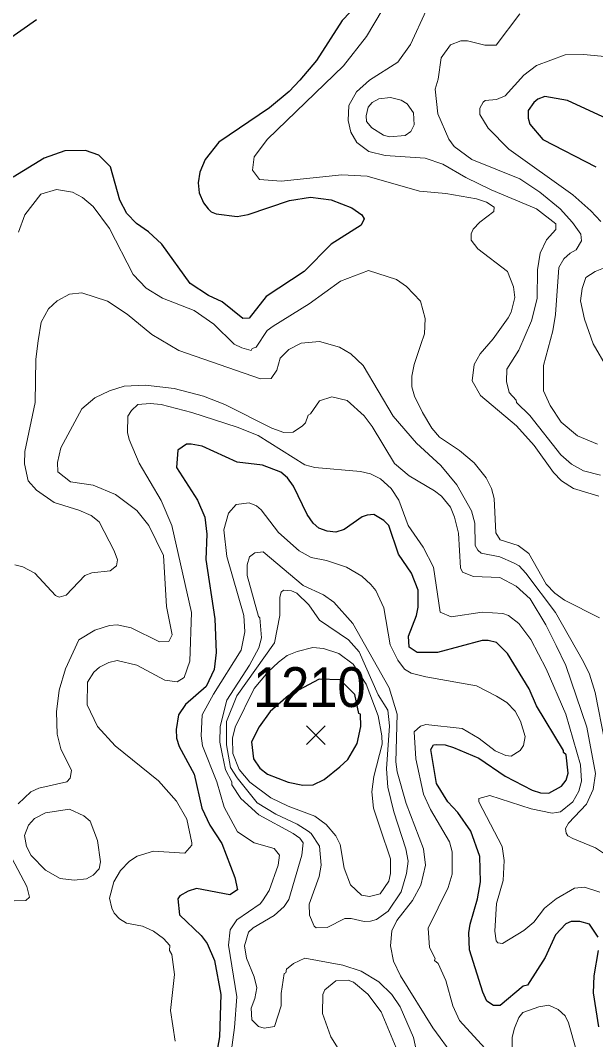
# Model space of a CAD drawing. Extents: x 423 to 448.8, y 7456.3 to 7484.
# Drawn here: x 426.399 to 427.555, y 7473.743 to 7475.791 of the extents above; entities that cross this region are included whole.
import ezdxf
from ezdxf.enums import TextEntityAlignment as Align

# ---------------------------------------------------------------- set-up
doc = ezdxf.new("R2010")
doc.units = 0
doc.header["$LTSCALE"] = 0.032
for name, color, linetype, lineweight in [('1', 7, 'Continuous', 25), ('2', 7, 'Continuous', 13), ('21', 7, 'Continuous', 25)]:
    doc.layers.add(name, color=color, linetype=linetype, lineweight=lineweight)
doc.layers.add('61', color=7, linetype='Continuous')

msp = doc.modelspace()

# ---------------------------------------------------------------- linework, layer by layer
at = {"layer": '1'}
for points in [[(426.0072, 7475.8228), (426.0088, 7475.7879), (426.0281, 7475.7586), (426.0459, 7475.7454), (426.0862, 7475.7245), (426.1403, 7475.7075), (426.1929, 7475.6967), (426.2285, 7475.6951), (426.2811, 7475.7037), (426.3313, 7475.7237), (426.3615, 7475.7439), (426.4311, 7475.7934)], [(427.0777, 7475.8243), (427.046, 7475.7911), (426.9942, 7475.7106), (426.9609, 7475.6712), (426.9393, 7475.6487), (426.8998, 7475.6155), (426.7977, 7475.5467), (426.7707, 7475.5118), (426.7598, 7475.4863), (426.756, 7475.4647), (426.7583, 7475.4446), (426.7668, 7475.4245), (426.7761, 7475.4128), (426.7823, 7475.4066), (426.7923, 7475.4028), (426.8349, 7475.3973), (426.8565, 7475.4012), (426.9401, 7475.4291), (426.9818, 7475.436), (427.0236, 7475.4306), (427.0654, 7475.4144), (427.0855, 7475.4004), (427.0901, 7475.3927), (427.0839, 7475.3796), (427.0236, 7475.3417), (426.9694, 7475.2868), (426.8928, 7475.2365), (426.8588, 7475.1932), (426.8464, 7475.1924), (426.8047, 7475.2256), (426.7768, 7475.2388), (426.7405, 7475.2628), (426.6832, 7475.3417), (426.6562, 7475.3664), (426.6322, 7475.3834), (426.6128, 7475.4035), (426.5989, 7475.4298), (426.5804, 7475.4972), (426.5564, 7475.5204), (426.5301, 7475.5296), (426.4884, 7475.5289), (426.4466, 7475.5142), (426.3847, 7475.4763)], [(427.5781, 7475.5938), (427.4985, 7475.6302), (427.4528, 7475.6387), (427.4389, 7475.6333), (427.4312, 7475.6263), (427.4196, 7475.61), (427.4196, 7475.5946), (427.4227, 7475.583), (427.449, 7475.5521), (427.5557, 7475.4971)], [(427.5426, 7473.975), (427.5232, 7473.9804), (427.5062, 7473.9804), (427.4954, 7473.9757), (427.4745, 7473.9541), (427.4536, 7473.9085), (427.418, 7473.8528), (427.4095, 7473.8505), (427.3631, 7473.8118), (427.35, 7473.8118), (427.3368, 7473.8203), (427.3283, 7473.8389), (427.302, 7473.9239), (427.3004, 7473.958), (427.3028, 7473.975), (427.3175, 7474.026), (427.3237, 7474.0601), (427.3221, 7474.1111), (427.3043, 7474.1622), (427.278, 7474.2), (427.2579, 7474.2209), (427.2355, 7474.2581), (427.2239, 7474.3261), (427.2293, 7474.3354), (427.2355, 7474.3362), (427.2525, 7474.3354), (427.2696, 7474.33), (427.3206, 7474.3091), (427.3732, 7474.2728), (427.4273, 7474.2449), (427.4444, 7474.2395), (427.4614, 7474.2387), (427.4869, 7474.2527), (427.4961, 7474.265), (427.5, 7474.2789), (427.4961, 7474.3153), (427.4907, 7474.32), (427.4907, 7474.3246), (427.4366, 7474.4143), (427.4219, 7474.4484), (427.3778, 7474.5195), (427.3562, 7474.5412), (427.3392, 7474.545), (427.3268, 7474.545), (427.2371, 7474.521), (427.1968, 7474.521), (427.1806, 7474.5319), (427.179, 7474.5543), (427.1953, 7474.5953), (427.1984, 7474.6123), (427.1984, 7474.6464), (427.1852, 7474.6804), (427.1589, 7474.7191), (427.1396, 7474.7763), (427.1295, 7474.7863), (427.1094, 7474.7987), (427.0963, 7474.7972), (427.0862, 7474.7941), (427.0499, 7474.7686), (427.0329, 7474.7631), (427.0159, 7474.7647), (426.9988, 7474.7708), (426.9872, 7474.7809), (426.9756, 7474.7987), (426.9478, 7474.8552), (426.9362, 7474.8722), (426.9222, 7474.8838), (426.8859, 7474.8977), (426.8349, 7474.9039), (426.7645, 7474.9356), (426.7421, 7474.9395), (426.7327, 7474.9395), (426.7157, 7474.9279), (426.7126, 7474.8931), (426.7552, 7474.8273), (426.7699, 7474.7933), (426.7737, 7474.7593), (426.7714, 7474.7082), (426.79, 7474.5891), (426.7923, 7474.5211), (426.7884, 7474.487), (426.7722, 7474.453), (426.7312, 7474.4166), (426.7165, 7474.3958), (426.7119, 7474.3664), (426.7126, 7474.3493), (426.718, 7474.3323), (426.7482, 7474.2766), (426.7637, 7474.2086), (426.7799, 7474.1745), (426.8039, 7474.1374), (426.8302, 7474.0694), (426.8356, 7474.0446), (426.8202, 7474.0345), (426.7529, 7474.0469), (426.7359, 7474.0415), (426.7196, 7474.0322), (426.7157, 7474.026), (426.7188, 7473.9943), (426.7621, 7473.9525), (426.7745, 7473.9363)], [(427.5603, 7473.9494), (427.5426, 7473.975)], [(426.7745, 7473.9363), (426.7892, 7473.9023), (426.8016, 7473.8342), (426.7993, 7473.7491), (426.7931, 7473.7151)], [(427.5619, 7473.7693), (427.5511, 7473.8373), (427.5519, 7473.8714), (427.5611, 7473.9224)]]:
    msp.add_lwpolyline(points, dxfattribs=at)
msp.add_lwpolyline([(427.0413, 7474.2913), (427.0568, 7474.306), (427.0762, 7474.3385), (427.0831, 7474.3726), (427.0823, 7474.3973), (427.0792, 7474.3988), (427.0715, 7474.4367), (427.0417, 7474.4662), (426.9992, 7474.4676), (426.9376, 7474.4346), (426.9009, 7474.4025), (426.8789, 7474.3717), (426.8635, 7474.3416), (426.8673, 7474.3076), (426.8805, 7474.289), (426.8959, 7474.2766), (426.937, 7474.2604), (426.9664, 7474.2549), (426.9872, 7474.255), (427.0097, 7474.2658)], close=True, dxfattribs=at)
at = {"layer": '2'}
for points in [[(427.1574, 7475.8653), (427.0947, 7475.7593), (427.0483, 7475.6998), (426.8959, 7475.5528), (426.8689, 7475.5173)], [(427.565, 7474.8776), (427.531, 7474.8861), (427.507, 7474.8993), (427.4853, 7474.9186), (427.4227, 7474.9975), (427.3964, 7475.0238), (427.3956, 7475.0284), (427.3817, 7475.0439), (427.3763, 7475.0656), (427.377, 7475.0903), (427.401, 7475.129), (427.4265, 7475.1878), (427.4374, 7475.2326), (427.4382, 7475.2899), (427.4435, 7475.3239), (427.4567, 7475.3502), (427.4753, 7475.3711), (427.4753, 7475.3826), (427.4366, 7475.4128), (427.3454, 7475.4507), (427.2943, 7475.4755), (427.2479, 7475.5025), (427.2123, 7475.5142), (427.1319, 7475.5196), (427.0994, 7475.5281), (427.0754, 7475.5459), (427.063, 7475.5668), (427.0576, 7475.59), (427.0591, 7475.6201), (427.0746, 7475.648), (427.1009, 7475.6712), (427.1574, 7475.7075), (427.1829, 7475.7431), (427.2146, 7475.8112)], [(427.7699, 7475.7973), (427.756, 7475.7478), (427.7576, 7475.682), (427.746, 7475.6719), (427.6857, 7475.6843), (427.5805, 7475.7184), (427.531, 7475.723), (427.4939, 7475.7222), (427.4366, 7475.7006), (427.4111, 7475.6812), (427.3732, 7475.6395), (427.3561, 7475.6325), (427.333, 7475.6302), (427.3291, 7475.6271), (427.3221, 7475.6147), (427.3221, 7475.6024)], [(427.3554, 7475.7416), (427.4025, 7475.8042)], [(427.5588, 7474.9395), (427.5186, 7474.9565), (427.4861, 7474.9843), (427.4637, 7475.0176), (427.4505, 7475.047), (427.4505, 7475.0981), (427.4691, 7475.1677), (427.4745, 7475.2002), (427.4815, 7475.2945), (427.4915, 7475.3123), (427.5039, 7475.3239), (427.5163, 7475.3301), (427.5271, 7475.3486), (427.5255, 7475.3618), (427.5085, 7475.385), (427.4838, 7475.4128), (427.4428, 7475.4461), (427.4026, 7475.4732), (427.3066, 7475.5118), (427.2711, 7475.5381), (427.2602, 7475.5529), (427.2378, 7475.6039), (427.2324, 7475.6534), (427.2386, 7475.6735), (427.2448, 7475.716), (427.2634, 7475.7423), (427.2842, 7475.7501), (427.2974, 7475.7501), (427.3322, 7475.7415), (427.3554, 7475.7416)], [(427.3221, 7475.6024), (427.3392, 7475.5745), (427.3809, 7475.5327), (427.5093, 7475.4407), (427.5456, 7475.409), (427.5658, 7475.3873)], [(426.8689, 7475.5173), (426.8658, 7475.4902), (426.8797, 7475.4716), (426.923, 7475.4685), (427.0452, 7475.4809), (427.0963, 7475.4786), (427.2015, 7475.4484), (427.2541, 7475.4438), (427.316, 7475.4329), (427.3361, 7475.426), (427.3515, 7475.4159), (427.3507, 7475.4074), (427.3221, 7475.3857), (427.309, 7475.3718), (427.3051, 7475.3626), (427.3051, 7475.3494), (427.3182, 7475.3324), (427.3778, 7475.2867), (427.3902, 7475.2558), (427.3925, 7475.2342), (427.3855, 7475.2048), (427.3793, 7475.194), (427.3492, 7475.1514), (427.3229, 7475.1212), (427.3113, 7475.0996), (427.3067, 7475.0671), (427.3237, 7475.0377), (427.3964, 7474.9766), (427.4319, 7474.9372), (427.4706, 7474.883), (427.4869, 7474.866), (427.5109, 7474.8505), (427.5619, 7474.8351)], [(427.2069, 7475.0037), (427.1914, 7475.0362), (427.186, 7475.0547), (427.186, 7475.0764), (427.1906, 7475.0996), (427.2038, 7475.1398), (427.2115, 7475.1615), (427.2123, 7475.1924), (427.203, 7475.2272), (427.1751, 7475.2566), (427.1551, 7475.2705), (427.0986, 7475.2891), (427.0422, 7475.2674), (426.9795, 7475.2218), (426.9068, 7475.1769), (426.8951, 7475.1684), (426.8727, 7475.1344), (426.865, 7475.1321), (426.8627, 7475.1282), (426.8441, 7475.1336), (426.8287, 7475.1406), (426.7877, 7475.1808), (426.7482, 7475.2086), (426.6848, 7475.2334), (426.6515, 7475.2535), (426.626, 7475.2806), (426.578, 7475.3734), (426.5456, 7475.4175), (426.5239, 7475.4352), (426.5038, 7475.4461), (426.4713, 7475.4515), (426.4404, 7475.4422), (426.4079, 7475.4005), (426.3955, 7475.3657)], [(427.5913, 7475.3014), (427.5542, 7475.2867), (427.5356, 7475.2744), (427.5278, 7475.2528), (427.5248, 7475.228), (427.5325, 7475.1909), (427.5503, 7475.1414), (427.5789, 7475.0919)], [(426.3878, 7474.6974), (426.404, 7474.6935), (426.428, 7474.6804), (426.4697, 7474.6355), (426.4767, 7474.6324), (426.4907, 7474.6363), (426.5285, 7474.6757), (426.5425, 7474.6811), (426.5796, 7474.685), (426.592, 7474.6951), (426.5943, 7474.7074), (426.5873, 7474.7253), (426.5572, 7474.784), (426.541, 7474.7964), (426.5162, 7474.8072), (426.4667, 7474.8227), (426.4311, 7474.8474), (426.4148, 7474.866), (426.4071, 7474.9001), (426.4079, 7474.9248), (426.4288, 7475.0238), (426.4303, 7475.1104), (426.435, 7475.1476), (426.4411, 7475.1847), (426.4558, 7475.2117), (426.4729, 7475.228), (426.4976, 7475.2411), (426.5224, 7475.2442), (426.5742, 7475.2272), (426.6137, 7475.2009), (426.6632, 7475.1599), (426.7173, 7475.1282), (426.8813, 7475.071), (426.9029, 7475.0717), (426.9145, 7475.0888), (426.9214, 7475.1127), (426.9385, 7475.1298), (426.9633, 7475.1429), (427.0004, 7475.146), (427.0406, 7475.1344), (427.063, 7475.1212), (427.0878, 7475.0981), (427.1481, 7474.996), (427.1953, 7474.9418), (427.244, 7474.8969), (427.2765, 7474.8583), (427.3059, 7474.8057), (427.3121, 7474.7809), (427.3129, 7474.736), (427.3183, 7474.7268), (427.3252, 7474.7206), (427.3624, 7474.7136), (427.3902, 7474.7012), (427.4018, 7474.6951), (427.4149, 7474.6803), (427.4745, 7474.6015), (427.5309, 7474.5025), (427.5426, 7474.4777), (427.5542, 7474.4406)], [(426.3947, 7474.2171), (426.4203, 7474.241), (426.4358, 7474.2488), (426.4922, 7474.2612), (426.4991, 7474.2689), (426.5015, 7474.2844), (426.4806, 7474.3277), (426.4729, 7474.3571), (426.4713, 7474.4019), (426.4767, 7474.4453), (426.4899, 7474.4886), (426.5162, 7474.5466), (426.5487, 7474.5659), (426.5781, 7474.5752), (426.5935, 7474.5767), (426.6214, 7474.5705), (426.6786, 7474.5427), (426.6971, 7474.5435), (426.7041, 7474.5566), (426.6925, 7474.6139), (426.6864, 7474.716), (426.6569, 7474.7763), (426.633, 7474.8065), (426.5905, 7474.8389), (426.5456, 7474.8575), (426.4999, 7474.8644), (426.4744, 7474.8845), (426.4736, 7474.9031), (426.4806, 7474.9325), (426.5224, 7475.0106), (426.5487, 7475.033), (426.5781, 7475.047), (426.6075, 7475.0563), (426.6508, 7475.0586), (426.708, 7475.0516), (426.7668, 7475.0361), (426.8101, 7475.0192), (426.9045, 7474.972), (426.9284, 7474.9634), (426.947, 7474.9642), (426.9663, 7474.9766), (426.9718, 7474.9828), (426.9771, 7474.9983), (426.9818, 7475.0006), (427.0003, 7475.0269), (427.0251, 7475.0346), (427.0561, 7475.0277), (427.0901, 7474.9967), (427.1063, 7474.9751), (427.1512, 7474.9008), (427.1806, 7474.876), (427.2316, 7474.8459), (427.2455, 7474.835), (427.2633, 7474.8134), (427.2718, 7474.7933), (427.2796, 7474.7608), (427.2835, 7474.6912), (427.2873, 7474.6827), (427.3098, 7474.6742), (427.3624, 7474.6718), (427.3956, 7474.6548), (427.4235, 7474.6293), (427.4551, 7474.5767), (427.476, 7474.535)], [(427.5635, 7474.0399), (427.5325, 7474.05), (427.5124, 7474.0477), (427.476, 7474.026), (427.4521, 7474.0075), (427.4312, 7473.9796), (427.4111, 7473.9626), (427.3678, 7473.9363), (427.3585, 7473.9379), (427.3554, 7473.9417), (427.3523, 7473.9611), (427.3562, 7474.0167), (427.3693, 7474.0632), (427.3716, 7474.1034), (427.367, 7474.1312), (427.3206, 7474.221), (427.3206, 7474.2279), (427.3423, 7474.2341), (427.4258, 7474.207), (427.4676, 7474.1985), (427.4768, 7474.2), (427.4845, 7474.2008), (427.5093, 7474.2209), (427.5217, 7474.2426), (427.5271, 7474.2627), (427.5248, 7474.2952), (427.4954, 7474.3973), (427.4559, 7474.4886), (427.425, 7474.5474), (427.401, 7474.5798), (427.3801, 7474.5953), (427.3685, 7474.5999), (427.3268, 7474.6022), (427.2649, 7474.593), (427.2424, 7474.6023), (427.2293, 7474.6928), (427.2084, 7474.733), (427.1782, 7474.7763), (427.1597, 7474.8273), (427.1442, 7474.8506), (427.1226, 7474.8699), (427.1025, 7474.8799), (427.0824, 7474.8846), (426.9911, 7474.8931), (426.9709, 7474.8985), (426.8766, 7474.9573), (426.8349, 7474.9743), (426.7436, 7475.0037), (426.6817, 7475.0192), (426.6601, 7475.0215), (426.6353, 7475.0192), (426.6221, 7475.0075), (426.6152, 7474.996), (426.6144, 7474.9635), (426.6175, 7474.9495), (426.6376, 7474.9016), (426.6817, 7474.8266), (426.7034, 7474.7763), (426.7428, 7474.6015), (426.7397, 7474.504), (426.7281, 7474.4708), (426.7142, 7474.4622), (426.6895, 7474.4653), (426.633, 7474.4955), (426.5935, 7474.5048), (426.5765, 7474.5009), (426.5579, 7474.4916), (426.5463, 7474.4816), (426.534, 7474.4615), (426.5332, 7474.4159), (426.5541, 7474.3725), (426.5897, 7474.3339), (426.6763, 7474.2635), (426.7127, 7474.2225), (426.7335, 7474.1861), (426.7436, 7474.139), (426.7436, 7474.1343), (426.7297, 7474.1181), (426.6663, 7474.1219), (426.6338, 7474.1119), (426.6183, 7474.1018), (426.6005, 7474.0832), (426.5866, 7474.0601), (426.5781, 7474.0276), (426.5827, 7474.0075), (426.5873, 7473.9974), (426.5982, 7473.9858), (426.6121, 7473.9773), (426.6446, 7473.9711), (426.6663, 7473.961), (426.6864, 7473.9464), (426.6995, 7473.9324), (426.6987, 7473.9224), (426.7033, 7473.9146)], [(427.5627, 7474.5906), (427.4923, 7474.6262), (427.4729, 7474.6401), (427.4559, 7474.6587), (427.4211, 7474.7198), (427.3994, 7474.736), (427.3631, 7474.7476), (427.3546, 7474.7616), (427.3515, 7474.8304), (427.3461, 7474.8506), (427.3353, 7474.8722), (427.3113, 7474.9024), (427.2819, 7474.9271), (427.2417, 7474.9542), (427.2262, 7474.972), (427.2069, 7475.0037)], [(426.8194, 7473.6935), (426.8294, 7473.7677), (426.8341, 7473.8296), (426.817, 7473.9332), (426.8209, 7473.9642), (426.8341, 7473.9842), (426.8812, 7474.016), (426.8859, 7474.0222), (426.899, 7474.0431), (426.9168, 7474.0941), (426.9199, 7474.1142), (426.9091, 7474.1273), (426.8689, 7474.139), (426.8356, 7474.1606), (426.8085, 7474.2101), (426.7938, 7474.2612), (426.7652, 7474.3339), (426.7622, 7474.354), (426.7644, 7474.3958), (426.7869, 7474.4375), (426.8426, 7474.5257), (426.8503, 7474.5628), (426.848, 7474.5953), (426.814, 7474.7144), (426.8078, 7474.7678), (426.8171, 7474.801), (426.8325, 7474.8188), (426.8588, 7474.8219), (426.8735, 7474.8157), (426.8828, 7474.808), (426.9176, 7474.7623), (426.9594, 7474.7252), (426.9834, 7474.7121), (427.0143, 7474.7059), (427.0545, 7474.6927)], [(427.2703, 7473.7097), (427.2278, 7473.7669), (427.1628, 7473.8714), (427.1489, 7473.9007), (427.1427, 7473.9317), (427.1458, 7473.9618), (427.1558, 7473.9827), (427.1868, 7474.0229), (427.2038, 7474.0539), (427.2131, 7474.0941), (427.2092, 7474.1266), (427.1744, 7474.2179), (427.1566, 7474.2813), (427.1535, 7474.3014), (427.1566, 7474.3973), (427.1404, 7474.4499), (427.0669, 7474.5798), (427.029, 7474.6223), (427.0081, 7474.637), (426.9671, 7474.6556), (426.8867, 7474.7237), (426.8704, 7474.7214), (426.8596, 7474.7136), (426.855, 7474.6974), (426.855, 7474.6757), (426.8774, 7474.5938), (426.8805, 7474.5906), (426.8836, 7474.5504), (426.8781, 7474.5303), (426.8596, 7474.4955), (426.814, 7474.4251), (426.8008, 7474.3726), (426.8, 7474.3408), (426.8045, 7474.3175), (426.8112, 7474.2852), (426.824, 7474.2611), (426.824, 7474.255), (426.8418, 7474.2279), (426.8781, 7474.1947), (426.947, 7474.1575), (426.9609, 7474.1482), (426.9671, 7474.139), (426.9648, 7474.1142), (426.9385, 7474.0252), (426.9292, 7474.0106), (426.9091, 7473.9928)], [(427.0545, 7474.6927), (427.0855, 7474.6749), (427.1032, 7474.6579), (427.1133, 7474.6456), (427.1295, 7474.6108), (427.1419, 7474.5365), (427.1574, 7474.5056), (427.1713, 7474.4878), (427.1845, 7474.48), (427.2139, 7474.4723), (427.316, 7474.4545), (427.3561, 7474.4336), (427.377, 7474.4205), (427.3933, 7474.4035), (427.4041, 7474.3834), (427.4134, 7474.3524), (427.4103, 7474.3346), (427.4033, 7474.3246), (427.3856, 7474.313), (427.3747, 7474.3145), (427.3531, 7474.3238), (427.3213, 7474.3485), (427.2866, 7474.3687), (427.2139, 7474.3764), (427.203, 7474.3733), (427.1907, 7474.3617), (427.1937, 7474.3076), (427.2092, 7474.2364), (427.2231, 7474.2055), (427.2618, 7474.1405), (427.2665, 7474.1204), (427.2665, 7474.0755), (427.2587, 7474.0492), (427.2185, 7473.9673), (427.2216, 7473.9286), (427.2324, 7473.9061), (427.2316, 7473.9023), (427.2386, 7473.8961), (427.2541, 7473.8621), (427.268, 7473.811), (427.2819, 7473.7816), (427.3399, 7473.7182)], [(427.476, 7474.535), (427.4954, 7474.4948), (427.5372, 7474.371), (427.5549, 7474.2782), (427.5503, 7474.2457), (427.5371, 7474.2163), (427.5008, 7474.1784), (427.4946, 7474.1676), (427.4962, 7474.1583), (427.4992, 7474.1528), (427.5093, 7474.1474), (427.5549, 7474.1289), (427.5789, 7474.1127)], [(427.5542, 7474.4406), (427.5735, 7474.3416)], [(426.3863, 7474.0221), (426.4102, 7474.0229), (426.4172, 7474.0299), (426.4118, 7474.0508), (426.3816, 7474.108)], [(426.9091, 7473.9928), (426.8666, 7473.968), (426.8573, 7473.9595), (426.8495, 7473.9317), (426.8534, 7473.9069), (426.8689, 7473.8698), (426.8743, 7473.8474), (426.8704, 7473.8257), (426.8627, 7473.8064), (426.8642, 7473.7832), (426.8774, 7473.77), (426.889, 7473.7661), (426.9099, 7473.77), (426.923, 7473.811), (426.923, 7473.8358), (426.9292, 7473.876), (426.9323, 7473.8775), (426.9338, 7473.8852), (426.9478, 7473.8961), (426.971, 7473.9069), (427.0468, 7473.893), (427.0839, 7473.8806), (427.1195, 7473.8597), (427.1458, 7473.8342), (427.162, 7473.8095), (427.1891, 7473.7476), (427.1999, 7473.6981)], [(426.7033, 7473.9146), (426.7088, 7473.8744), (426.701, 7473.8017), (426.7103, 7473.7399)], [(427.3871, 7473.712), (427.3871, 7473.7483), (427.3918, 7473.7662), (427.401, 7473.7878), (427.4088, 7473.7978), (427.4413, 7473.8095), (427.4614, 7473.8125), (427.4799, 7473.804), (427.4938, 7473.7909), (427.5008, 7473.7769), (427.5302, 7473.6733)]]:
    msp.add_lwpolyline(points, dxfattribs=at)
for points in [[(427.1063, 7475.6263), (427.1195, 7475.634), (427.1427, 7475.6364), (427.1644, 7475.6309), (427.1767, 7475.624), (427.1891, 7475.6054), (427.1907, 7475.5814), (427.1837, 7475.5683), (427.1721, 7475.5598), (427.1412, 7475.5575), (427.1288, 7475.5605), (427.1056, 7475.5753), (427.0947, 7475.5884), (427.0939, 7475.5993), (427.0978, 7475.617)], [(427.0638, 7473.9865), (427.0901, 7473.9804), (427.1025, 7473.9812), (427.1149, 7473.985), (427.1381, 7474.0013), (427.1644, 7474.04), (427.1752, 7474.0771), (427.1783, 7474.1018), (427.1736, 7474.1266), (427.1496, 7474.2008), (427.1373, 7474.2503), (427.135, 7474.2875), (427.1412, 7474.3741), (427.1373, 7474.405), (427.1179, 7474.436), (427.08, 7474.5226), (427.0584, 7474.5466), (427.0004, 7474.586), (426.9787, 7474.617), (426.9547, 7474.6401), (426.9439, 7474.6448), (426.9277, 7474.6464), (426.923, 7474.6425), (426.9207, 7474.6324), (426.9207, 7474.5953), (426.9099, 7474.5404), (426.8341, 7474.4344), (426.8132, 7474.3826), (426.8132, 7474.3354), (426.8211, 7474.29), (426.8345, 7474.2692), (426.875, 7474.2194), (426.9122, 7474.1962), (426.9555, 7474.1761), (426.9772, 7474.1621), (426.9834, 7474.1575), (427.0004, 7474.132), (427.0035, 7474.0941), (426.9996, 7474.0709), (426.9795, 7474.0152), (426.9803, 7473.9936), (426.9895, 7473.9711), (426.9934, 7473.968), (427.0159, 7473.9688), (427.0514, 7473.9866)], [(427.0417, 7474.1351), (427.0329, 7474.1529), (427.0135, 7474.1753), (426.9911, 7474.1923), (426.937, 7474.2124), (426.9021, 7474.2294), (426.8604, 7474.2604), (426.8387, 7474.2859), (426.8263, 7474.3184), (426.8256, 7474.3493), (426.831, 7474.371), (426.8689, 7474.4491), (426.8967, 7474.4823), (426.9176, 7474.5017), (426.9354, 7474.5149), (426.9555, 7474.5233), (426.9865, 7474.5311), (427.0081, 7474.5295), (427.0391, 7474.5195), (427.0677, 7474.4978), (427.0939, 7474.4576), (427.1179, 7474.3942), (427.1256, 7474.354), (427.1264, 7474.3369), (427.1094, 7474.272), (427.1056, 7474.2411), (427.1087, 7474.2086), (427.1218, 7474.1684), (427.1427, 7474.1065), (427.1427, 7474.0771), (427.1396, 7474.0616), (427.1218, 7474.0361), (427.1009, 7474.0307), (427.0847, 7474.0337), (427.0623, 7474.0546), (427.0499, 7474.0879)], [(426.4497, 7474.1993), (426.4976, 7474.2062), (426.5262, 7474.1931), (426.5394, 7474.1822), (426.5541, 7474.1436), (426.5603, 7474.1003), (426.5572, 7474.0864), (426.5456, 7474.074), (426.5316, 7474.0662), (426.5069, 7474.0639), (426.4791, 7474.067), (426.4496, 7474.084), (426.421, 7474.1134), (426.411, 7474.1312), (426.4071, 7474.1536), (426.4156, 7474.1745), (426.4272, 7474.1877)], [(427.0065, 7473.7956), (427.0066, 7473.8342), (427.0112, 7473.8435), (427.0329, 7473.8613), (427.0576, 7473.8628), (427.0685, 7473.859), (427.097, 7473.835), (427.1241, 7473.7994), (427.1613, 7473.7105), (427.1644, 7473.6904), (427.1613, 7473.6718), (427.1458, 7473.6516), (427.135, 7473.6493), (427.1187, 7473.6517), (427.1071, 7473.6571), (427.08, 7473.6772), (427.0514, 7473.7042), (427.0228, 7473.7491)]]:
    msp.add_lwpolyline(points, close=True, dxfattribs=at)
at = {"layer": '21'}
for p, q in [((426.9741, 7474.3739), (427.0116, 7474.3364)), ((427.0116, 7474.3739), (426.9741, 7474.3364))]:
    msp.add_line(p, q, dxfattribs=at)

# ---------------------------------------------------------------- texts
at = {"layer": '61', "width": 0.95}
msp.add_text('1210', height=0.08, dxfattribs=at).set_placement((426.9797, 7474.4117), align=Align.CENTER)

doc.saveas('drawing.dxf')
